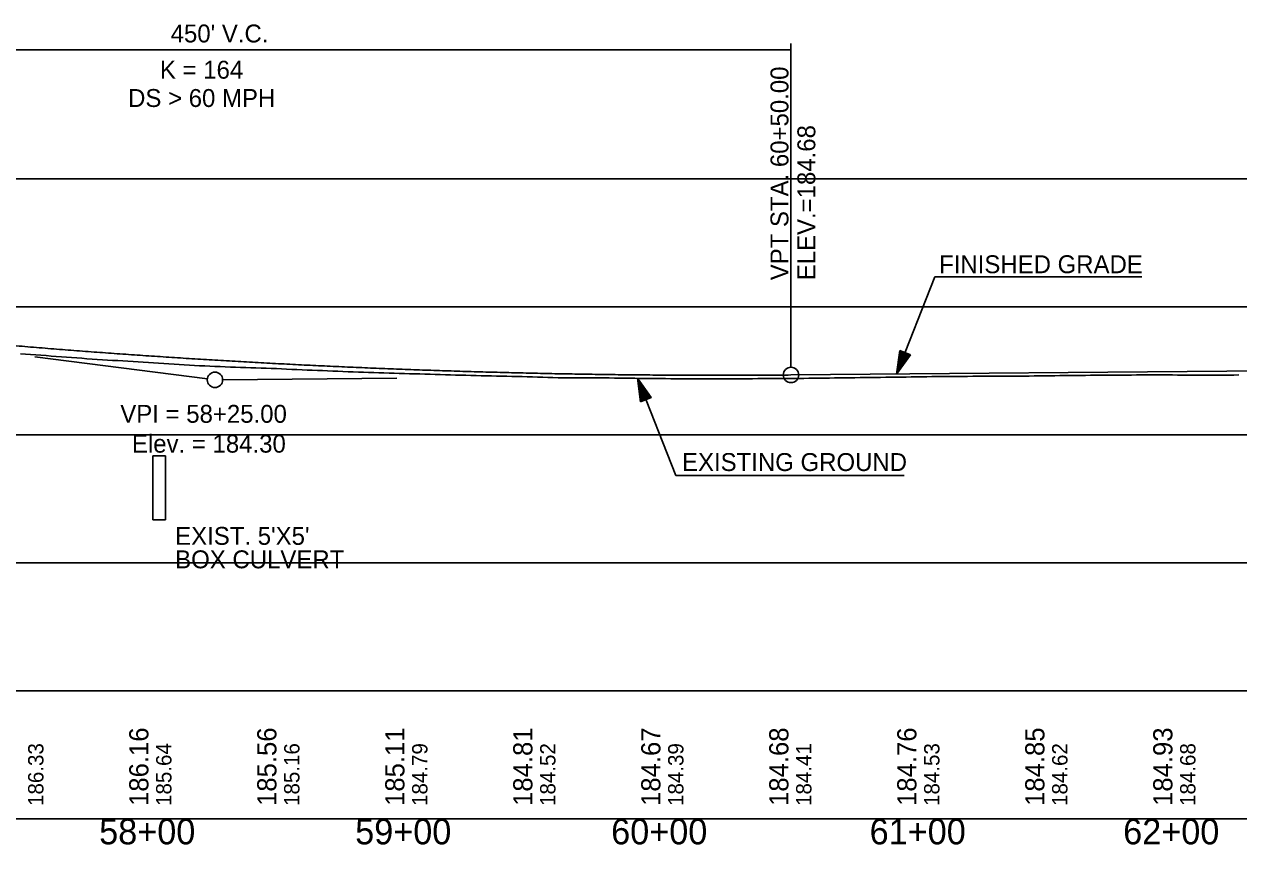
# Model space of a CAD drawing. Extents: x 69 to 2003113, y 512 to 837401.
# Drawn here: x 1893128 to 1893602.4, y 821790 to 822110.6 of the extents above; entities that cross this region are included whole.
import ezdxf

# ---------------------------------------------------------------- set-up
doc = ezdxf.new("R2010")
doc.units = 0
for name, color, linetype in [('BR_AUTO DIMENSION', 7, 'Continuous'), ('BR_BORDER LINES', 7, 'Continuous'), ('BR_CENTER LINE BASELINE', 7, 'Continuous'), ('BR_CONCRETE', 7, 'Continuous'), ('BR_GRID DOTS', 7, 'Continuous'), ('BR_GRID LINES', 7, 'Continuous'), ('BR_TEXT', 7, 'Continuous'), ('RD_HC_Points', 7, 'Continuous'), ('RD_PD_ALT1_TrvlWay', 7, 'Continuous'), ('RD_SHT_ID', 7, 'Continuous'), ('RD_SHT_IplotShp', 7, 'Continuous'), ('RD_XS_PaveShd', 7, 'Continuous')]:
    doc.layers.add(name, color=color, linetype=linetype)

msp = doc.modelspace()

# ---------------------------------------------------------------- linework, layer by layer
at = {"layer": 'BR_AUTO DIMENSION'}
for p, q in [((1891422.53, 822050.13), (1894248.3, 822050.13)), ((1891422.53, 822000.13), (1894248.3, 822000.13)), ((1891422.53, 821950.13), (1894248.3, 821950.13)), ((1891422.53, 821900.13), (1894248.3, 821900.13)), ((1891422.53, 821850.13), (1894248.3, 821850.13)), ((1891422.53, 821800.13), (1894248.3, 821800.13))]:
    msp.add_line(p, q, dxfattribs=at)
at = {"layer": 'BR_BORDER LINES'}
msp.add_line((1891422.53, 821800.13), (1893922.53, 821800.13), dxfattribs=at)
at = {"layer": 'BR_CENTER LINE BASELINE'}
for p, q in [((1893132.11, 821980.67), (1893199.56, 821972)), ((1893273.53, 821972.22), (1893205.53, 821971.65))]:
    msp.add_line(p, q, dxfattribs=at)
msp.add_circle((1893202.53, 821971.62), 3, dxfattribs=at)
at = {"layer": 'BR_GRID DOTS'}
for p, q in [((1893427.53, 822103.03), (1893427.53, 821976.52)), ((1892977.53, 822100.53), (1893427.53, 822100.53))]:
    msp.add_line(p, q, dxfattribs=at)
msp.add_circle((1893427.53, 821973.52), 3, dxfattribs=at)
at = {"layer": 'BR_GRID LINES'}
msp.add_line((1893427.53, 821973.52), (1893712.53, 821975.93), dxfattribs=at)
msp.add_spline([(1892977.53, 822000.53), (1892986.53, 821999.39), (1892995.53, 821998.27), (1893004.53, 821997.18), (1893013.53, 821996.11), (1893022.53, 821995.06), (1893031.53, 821994.04), (1893040.53, 821993.04), (1893049.53, 821992.07), (1893058.53, 821991.12), (1893067.53, 821990.2), (1893076.53, 821989.3), (1893085.53, 821988.43), (1893094.53, 821987.58), (1893103.53, 821986.76), (1893112.53, 821985.96), (1893121.53, 821985.19), (1893130.53, 821984.44), (1893139.53, 821983.71), (1893148.53, 821983.01), (1893157.53, 821982.33), (1893166.53, 821981.68), (1893175.53, 821981.06), (1893184.53, 821980.46), (1893193.53, 821979.88), (1893202.53, 821979.33), (1893211.53, 821978.8), (1893220.53, 821978.29), (1893229.53, 821977.82), (1893238.53, 821977.36), (1893247.53, 821976.93), (1893256.53, 821976.53), (1893265.53, 821976.15), (1893274.53, 821975.79), (1893283.53, 821975.46), (1893292.53, 821975.16), (1893301.53, 821974.87), (1893310.53, 821974.62), (1893319.53, 821974.39), (1893328.53, 821974.18), (1893337.53, 821973.99), (1893346.53, 821973.84), (1893355.53, 821973.7), (1893364.53, 821973.59), (1893373.53, 821973.51), (1893382.53, 821973.45), (1893391.53, 821973.42), (1893400.53, 821973.41), (1893409.53, 821973.42), (1893418.53, 821973.46), (1893427.53, 821973.52)], degree=3, dxfattribs=at)
at = {"layer": 'BR_TEXT'}
for points in [[(1893126.53, 821981.85), (1893128.53, 821981.69), (1893130.53, 821981.54), (1893132.53, 821981.39), (1893134.53, 821981.24), (1893136.53, 821981.08), (1893138.53, 821980.93), (1893140.53, 821980.78), (1893142.53, 821980.62), (1893144.53, 821980.47), (1893146.53, 821980.32), (1893148.53, 821980.17), (1893150.53, 821980.03), (1893152.53, 821979.89), (1893154.53, 821979.74), (1893156.53, 821979.6), (1893158.53, 821979.46), (1893160.53, 821979.34), (1893162.53, 821979.24), (1893164.53, 821979.14), (1893166.53, 821979.02), (1893168.53, 821978.9), (1893170.53, 821978.77), (1893172.53, 821978.65), (1893174.53, 821978.52), (1893176.53, 821978.4), (1893178.53, 821978.28), (1893180.53, 821978.16), (1893182.53, 821978.04), (1893184.53, 821977.92), (1893186.53, 821977.8), (1893188.53, 821977.67), (1893190.53, 821977.54), (1893192.53, 821977.41), (1893194.53, 821977.29), (1893196.53, 821977.16), (1893198.53, 821977.06), (1893200.53, 821976.97), (1893202.53, 821976.87), (1893204.53, 821976.78), (1893206.53, 821976.71), (1893208.53, 821976.64), (1893210.53, 821976.57), (1893212.53, 821976.5), (1893214.53, 821976.44), (1893216.53, 821976.36), (1893218.53, 821976.29), (1893220.53, 821976.21), (1893222.53, 821976.14)], [(1893222.53, 821976.14), (1893224.53, 821976.06), (1893226.53, 821975.99), (1893228.53, 821975.9), (1893230.53, 821975.81), (1893232.53, 821975.72), (1893234.53, 821975.63), (1893236.53, 821975.54), (1893238.53, 821975.45), (1893240.53, 821975.37), (1893242.53, 821975.31), (1893244.53, 821975.24), (1893246.53, 821975.16), (1893248.53, 821975.06), (1893250.53, 821974.96), (1893252.53, 821974.87), (1893254.53, 821974.77), (1893256.53, 821974.69), (1893258.53, 821974.62), (1893260.53, 821974.56), (1893262.53, 821974.5), (1893264.53, 821974.43), (1893266.53, 821974.37), (1893268.53, 821974.31), (1893270.53, 821974.25), (1893272.53, 821974.19), (1893274.53, 821974.14), (1893276.53, 821974.08), (1893278.53, 821974.02), (1893280.53, 821973.97), (1893282.53, 821973.91), (1893284.53, 821973.86), (1893286.53, 821973.8), (1893288.53, 821973.74), (1893290.53, 821973.67), (1893292.53, 821973.61), (1893294.53, 821973.54), (1893296.53, 821973.48), (1893298.53, 821973.44), (1893300.53, 821973.39), (1893302.53, 821973.34), (1893304.53, 821973.3), (1893306.53, 821973.25), (1893308.53, 821973.21), (1893310.53, 821973.16), (1893312.53, 821973.12), (1893314.53, 821973.07), (1893316.53, 821973.03), (1893318.53, 821972.99), (1893320.53, 821972.94), (1893322.53, 821972.88), (1893324.53, 821972.83), (1893326.53, 821972.77), (1893328.53, 821972.71), (1893330.53, 821972.65), (1893332.53, 821972.59), (1893334.53, 821972.53), (1893336.53, 821972.47), (1893338.53, 821972.45), (1893340.53, 821972.43), (1893342.53, 821972.41), (1893344.53, 821972.39), (1893346.53, 821972.37), (1893348.53, 821972.37), (1893350.53, 821972.36), (1893352.53, 821972.36), (1893354.53, 821972.35), (1893356.53, 821972.35), (1893358.53, 821972.34), (1893360.53, 821972.32), (1893362.53, 821972.29), (1893364.53, 821972.26), (1893366.53, 821972.23), (1893368.53, 821972.21), (1893370.53, 821972.18), (1893372.53, 821972.15), (1893374.53, 821972.12), (1893376.53, 821972.1), (1893378.53, 821972.09), (1893380.53, 821972.08), (1893382.53, 821972.07), (1893384.53, 821972.07), (1893386.53, 821972.07), (1893388.53, 821972.06), (1893390.53, 821972.06), (1893392.53, 821972.05), (1893394.53, 821972.04), (1893396.53, 821972.04), (1893398.53, 821972.04), (1893400.53, 821972.05), (1893402.53, 821972.05), (1893404.53, 821972.05), (1893406.53, 821972.06), (1893408.53, 821972.06), (1893410.53, 821972.07), (1893412.53, 821972.08), (1893414.53, 821972.09), (1893416.53, 821972.09), (1893418.53, 821972.1), (1893420.53, 821972.11), (1893422.53, 821972.13)], [(1893422.53, 821972.13), (1893424.53, 821972.14), (1893426.53, 821972.15), (1893428.53, 821972.16), (1893430.53, 821972.17), (1893432.53, 821972.2), (1893434.53, 821972.23), (1893436.53, 821972.26), (1893438.53, 821972.29), (1893440.53, 821972.31), (1893442.53, 821972.34), (1893444.53, 821972.37), (1893446.53, 821972.4), (1893448.53, 821972.42), (1893450.53, 821972.45), (1893452.53, 821972.47), (1893454.53, 821972.5), (1893456.53, 821972.52), (1893458.53, 821972.55), (1893460.53, 821972.57), (1893462.53, 821972.6), (1893464.53, 821972.63), (1893466.53, 821972.65), (1893468.53, 821972.67), (1893470.53, 821972.7), (1893472.53, 821972.73), (1893474.53, 821972.76), (1893476.53, 821972.78), (1893478.53, 821972.81), (1893480.53, 821972.84), (1893482.53, 821972.87), (1893484.53, 821972.89), (1893486.53, 821972.92), (1893488.53, 821972.95), (1893490.53, 821972.97), (1893492.53, 821972.99), (1893494.53, 821972.99), (1893496.53, 821972.99), (1893498.53, 821973), (1893500.53, 821973), (1893502.53, 821973), (1893504.53, 821973.01), (1893506.53, 821973.02), (1893508.53, 821973.03), (1893510.53, 821973.03), (1893512.53, 821973.04), (1893514.53, 821973.05), (1893516.53, 821973.06), (1893518.53, 821973.09), (1893520.53, 821973.12), (1893522.53, 821973.15), (1893524.53, 821973.18), (1893526.53, 821973.21), (1893528.53, 821973.24), (1893530.53, 821973.25), (1893532.53, 821973.27), (1893534.53, 821973.29), (1893536.53, 821973.31), (1893538.53, 821973.32), (1893540.53, 821973.34), (1893542.53, 821973.36), (1893544.53, 821973.39), (1893546.53, 821973.41), (1893548.53, 821973.43), (1893550.53, 821973.46), (1893552.53, 821973.48), (1893554.53, 821973.49), (1893556.53, 821973.5), (1893558.53, 821973.51), (1893560.53, 821973.51), (1893562.53, 821973.52), (1893564.53, 821973.53), (1893566.53, 821973.53), (1893568.53, 821973.53), (1893570.53, 821973.53), (1893572.53, 821973.53), (1893574.53, 821973.52), (1893576.53, 821973.52), (1893578.53, 821973.51), (1893580.53, 821973.51), (1893582.53, 821973.51), (1893584.53, 821973.51), (1893586.53, 821973.5), (1893588.53, 821973.5), (1893590.53, 821973.5), (1893592.53, 821973.5), (1893594.53, 821973.5), (1893596.53, 821973.51), (1893598.53, 821973.51), (1893600.53, 821973.51), (1893602.53, 821973.52)]]:
    msp.add_lwpolyline(points, dxfattribs=at)
at = {"layer": 'RD_PD_ALT1_TrvlWay'}
for p, q in [((1893468.79, 821973.87), (1893483.75, 822011.83)), ((1893483.75, 822011.83), (1893564.53, 822011.83)), ((1893468.79, 821973.87), (1893469.99, 821983.07)), ((1893468.79, 821973.87), (1893469.99, 821983.07)), ((1893472.09, 821982.24), (1893468.79, 821973.87)), ((1893472.09, 821982.24), (1893468.79, 821973.87)), ((1893468.79, 821973.87), (1893474.18, 821981.42)), ((1893468.79, 821973.87), (1893474.18, 821981.42)), ((1893469.99, 821983.07), (1893474.18, 821981.42)), ((1893469.99, 821983.07), (1893474.18, 821981.42)), ((1893367.53, 821972.22), (1893382.49, 821934.27)), ((1893370.83, 821963.85), (1893367.53, 821972.22)), ((1893367.53, 821972.22), (1893372.93, 821964.67)), ((1893367.53, 821972.22), (1893368.74, 821963.02)), ((1893368.74, 821963.02), (1893372.93, 821964.67)), ((1893382.49, 821934.27), (1893471.68, 821934.27))]:
    msp.add_line(p, q, dxfattribs=at)
for points in [[(1893471.99, 821982.16), (1893468.91, 821974.37), (1893471.95, 821982.24), (1893468.99, 821974.76), (1893471.85, 821982.24), (1893469.01, 821975.03), (1893471.74, 821982.26), (1893469.04, 821975.36), (1893471.66, 821982.31), (1893469.12, 821975.85), (1893471.55, 821982.38), (1893469.2, 821976.38), (1893471.43, 821982.38), (1893469.26, 821976.77), (1893471.35, 821982.43), (1893469.32, 821977.23), (1893471.24, 821982.42), (1893469.38, 821977.63), (1893471.18, 821982.52), (1893469.41, 821977.97), (1893471.05, 821982.53), (1893469.47, 821978.47), (1893470.95, 821982.59), (1893469.58, 821979.07), (1893470.86, 821982.65), (1893469.59, 821979.49), (1893470.75, 821982.69), (1893469.68, 821980.11), (1893470.63, 821982.7), (1893469.77, 821980.61), (1893470.53, 821982.8), (1893469.83, 821981.05), (1893470.43, 821982.8), (1893469.87, 821981.46), (1893470.35, 821982.89), (1893469.94, 821981.95), (1893470.24, 821982.85), (1893470.02, 821982.5), (1893470.12, 821982.86)], [(1893471.99, 821982.16), (1893468.91, 821974.37), (1893471.95, 821982.24), (1893468.99, 821974.76), (1893471.85, 821982.24), (1893469.01, 821975.03), (1893471.74, 821982.26), (1893469.04, 821975.36), (1893471.66, 821982.31), (1893469.12, 821975.85), (1893471.55, 821982.38), (1893469.2, 821976.38), (1893471.43, 821982.38), (1893469.26, 821976.77), (1893471.35, 821982.43), (1893469.32, 821977.23), (1893471.24, 821982.42), (1893469.38, 821977.63), (1893471.18, 821982.52), (1893469.41, 821977.97), (1893471.05, 821982.53), (1893469.47, 821978.47), (1893470.95, 821982.59), (1893469.58, 821979.07), (1893470.86, 821982.65), (1893469.59, 821979.49), (1893470.75, 821982.69), (1893469.68, 821980.11), (1893470.63, 821982.7), (1893469.77, 821980.61), (1893470.53, 821982.8), (1893469.83, 821981.05), (1893470.43, 821982.8), (1893469.87, 821981.46), (1893470.35, 821982.89), (1893469.94, 821981.95), (1893470.24, 821982.85), (1893470.02, 821982.5), (1893470.12, 821982.86)], [(1893469.06, 821974.39), (1893472.11, 821982.12), (1893469.22, 821974.65), (1893472.21, 821982.08), (1893469.38, 821974.89), (1893472.29, 821982.08), (1893469.56, 821975.09), (1893472.36, 821982.04), (1893469.76, 821975.35), (1893472.45, 821982.02), (1893469.94, 821975.6), (1893472.52, 821981.99), (1893470.16, 821975.9), (1893472.61, 821981.98), (1893470.4, 821976.26), (1893472.73, 821981.91), (1893470.61, 821976.58), (1893472.81, 821981.92), (1893470.84, 821976.91), (1893472.89, 821981.87), (1893471.08, 821977.22), (1893472.98, 821981.83), (1893471.31, 821977.57), (1893473.02, 821981.75), (1893471.63, 821978.02), (1893473.12, 821981.75), (1893471.87, 821978.31), (1893473.21, 821981.76), (1893472.16, 821978.69), (1893473.28, 821981.69), (1893472.4, 821979.1), (1893473.38, 821981.64), (1893472.62, 821979.41), (1893473.46, 821981.54), (1893472.87, 821979.69), (1893473.53, 821981.51), (1893473.16, 821980.16), (1893473.68, 821981.54), (1893473.34, 821980.43), (1893473.82, 821981.48), (1893473.53, 821980.6), (1893473.92, 821981.34), (1893474.04, 821981.39), (1893473.89, 821981.35)], [(1893469.06, 821974.39), (1893472.11, 821982.12), (1893469.22, 821974.65), (1893472.21, 821982.08), (1893469.38, 821974.89), (1893472.29, 821982.08), (1893469.56, 821975.09), (1893472.36, 821982.04), (1893469.76, 821975.35), (1893472.45, 821982.02), (1893469.94, 821975.6), (1893472.52, 821981.99), (1893470.16, 821975.9), (1893472.61, 821981.98), (1893470.4, 821976.26), (1893472.73, 821981.91), (1893470.61, 821976.58), (1893472.81, 821981.92), (1893470.84, 821976.91), (1893472.89, 821981.87), (1893471.08, 821977.22), (1893472.98, 821981.83), (1893471.31, 821977.57), (1893473.02, 821981.75), (1893471.63, 821978.02), (1893473.12, 821981.75), (1893471.87, 821978.31), (1893473.21, 821981.76), (1893472.16, 821978.69), (1893473.28, 821981.69), (1893472.4, 821979.1), (1893473.38, 821981.64), (1893472.62, 821979.41), (1893473.46, 821981.54), (1893472.87, 821979.69), (1893473.53, 821981.51), (1893473.16, 821980.16), (1893473.68, 821981.54), (1893473.34, 821980.43), (1893473.82, 821981.48), (1893473.53, 821980.6), (1893473.92, 821981.34), (1893474.04, 821981.39), (1893473.89, 821981.35)], [(1893370.73, 821963.93), (1893367.66, 821971.72), (1893370.7, 821963.86), (1893367.73, 821971.33), (1893370.6, 821963.86), (1893367.76, 821971.06), (1893370.49, 821963.83), (1893367.79, 821970.73), (1893370.41, 821963.78), (1893367.86, 821970.24), (1893370.29, 821963.72), (1893367.95, 821969.72), (1893370.18, 821963.71), (1893368, 821969.32), (1893370.1, 821963.66), (1893368.06, 821968.86), (1893369.99, 821963.68), (1893368.12, 821968.46), (1893369.93, 821963.57), (1893368.16, 821968.12), (1893369.79, 821963.56), (1893368.21, 821967.62), (1893369.7, 821963.5), (1893368.33, 821967.02), (1893369.6, 821963.44), (1893368.33, 821966.61), (1893369.5, 821963.4), (1893368.42, 821965.98), (1893369.38, 821963.4), (1893368.52, 821965.48), (1893369.28, 821963.3), (1893368.57, 821965.04), (1893369.18, 821963.3), (1893368.61, 821964.63), (1893369.09, 821963.2), (1893368.68, 821964.14), (1893368.98, 821963.24), (1893368.76, 821963.59), (1893368.86, 821963.23)], [(1893367.81, 821971.7), (1893370.85, 821963.98), (1893367.97, 821971.45), (1893370.96, 821964.02), (1893368.12, 821971.21), (1893371.04, 821964.01), (1893368.3, 821971), (1893371.1, 821964.05), (1893368.51, 821970.74), (1893371.19, 821964.07), (1893368.69, 821970.49), (1893371.26, 821964.1), (1893368.9, 821970.19), (1893371.36, 821964.12), (1893369.15, 821969.83), (1893371.47, 821964.18), (1893369.35, 821969.51), (1893371.55, 821964.17), (1893369.58, 821969.18), (1893371.63, 821964.22), (1893369.82, 821968.87), (1893371.72, 821964.26), (1893370.06, 821968.53), (1893371.77, 821964.34), (1893370.38, 821968.07), (1893371.87, 821964.34), (1893370.61, 821967.78), (1893371.95, 821964.33), (1893370.9, 821967.4), (1893372.03, 821964.4), (1893371.14, 821966.99), (1893372.12, 821964.46), (1893371.37, 821966.68), (1893372.21, 821964.55), (1893371.62, 821966.4), (1893372.28, 821964.58), (1893371.9, 821965.93), (1893372.42, 821964.56), (1893372.09, 821965.66), (1893372.56, 821964.61), (1893372.27, 821965.5), (1893372.67, 821964.75), (1893372.79, 821964.7), (1893372.63, 821964.74)]]:
    msp.add_lwpolyline(points, dxfattribs=at)
at = {"layer": 'RD_XS_PaveShd'}
for p, q in [((1893183.23, 821941.93), (1893178.23, 821941.93)), ((1893178.23, 821941.93), (1893178.23, 821916.93)), ((1893183.23, 821916.93), (1893183.23, 821941.93)), ((1893178.23, 821916.93), (1893183.23, 821916.93))]:
    msp.add_line(p, q, dxfattribs=at)

# ---------------------------------------------------------------- texts
at = {"layer": 'BR_CONCRETE'}
for s, height, p in [('VPT STA. 60+50.00 ', 7, (1893426.53, 822010.53)), ('ELEV.=184.68', 7, (1893437.03, 822010.53)), ('186.33', 6, (1893135.53, 821805.13)), ('185.64', 6, (1893185.53, 821805.13)), ('185.16', 6, (1893235.53, 821805.13)), ('184.79', 6, (1893285.53, 821805.13)), ('184.52', 6, (1893335.53, 821805.13)), ('184.39', 6, (1893385.53, 821805.13)), ('184.41', 6, (1893435.53, 821805.13)), ('184.53', 6, (1893485.53, 821805.13)), ('184.62', 6, (1893535.53, 821805.13)), ('184.68', 6, (1893585.53, 821805.13))]:
    msp.add_text(s, height=height, rotation=90, dxfattribs=at).set_placement(p)
at = {"layer": 'BR_GRID DOTS'}
for s, p in [("450' V.C.", (1893185.21, 822103.45)), ('K = 164', (1893181.03, 822089.3)), ('DS > 60 MPH', (1893168.59, 822078.24))]:
    msp.add_text(s, height=7, dxfattribs=at).set_placement(p)
at = {"layer": 'RD_HC_Points'}
for s, p in [('186.16', (1893176.53, 821805.13)), ('185.56', (1893226.53, 821805.13)), ('185.11', (1893276.53, 821805.13)), ('184.81', (1893326.53, 821805.13)), ('184.67', (1893376.53, 821805.13)), ('184.68', (1893426.53, 821805.13)), ('184.76', (1893476.53, 821805.13)), ('184.85', (1893526.53, 821805.13)), ('184.93', (1893576.53, 821805.13))]:
    msp.add_text(s, height=7.5, rotation=90, dxfattribs=at).set_placement(p)
at = {"layer": 'RD_PD_ALT1_TrvlWay'}
for s, p in [('FINISHED GRADE', (1893485.39, 822013.29)), ('EXISTING GROUND', (1893384.96, 821936))]:
    msp.add_text(s, height=7, dxfattribs=at).set_placement(p)
at = {"layer": 'RD_SHT_ID'}
for s, p in [('58+00', (1893157.29, 821790.13)), ('59+00', (1893257.29, 821790.13)), ('60+00', (1893357.29, 821790.13)), ('61+00', (1893458.25, 821790.13)), ('62+00', (1893557.29, 821790.13))]:
    msp.add_text(s, height=10, dxfattribs=at).set_placement(p)
at = {"layer": 'RD_SHT_IplotShp'}
for s, p in [('VPI = 58+25.00', (1893165.55, 821954.84)), ('Elev. = 184.30', (1893170.09, 821943.18))]:
    msp.add_text(s, height=7, dxfattribs=at).set_placement(p)
at = {"layer": 'RD_XS_PaveShd'}
for s, p in [("EXIST. 5'X5'", (1893186.98, 821907.16)), ('BOX CULVERT', (1893186.98, 821897.99))]:
    msp.add_text(s, height=7, dxfattribs=at).set_placement(p)

doc.saveas('drawing.dxf')
